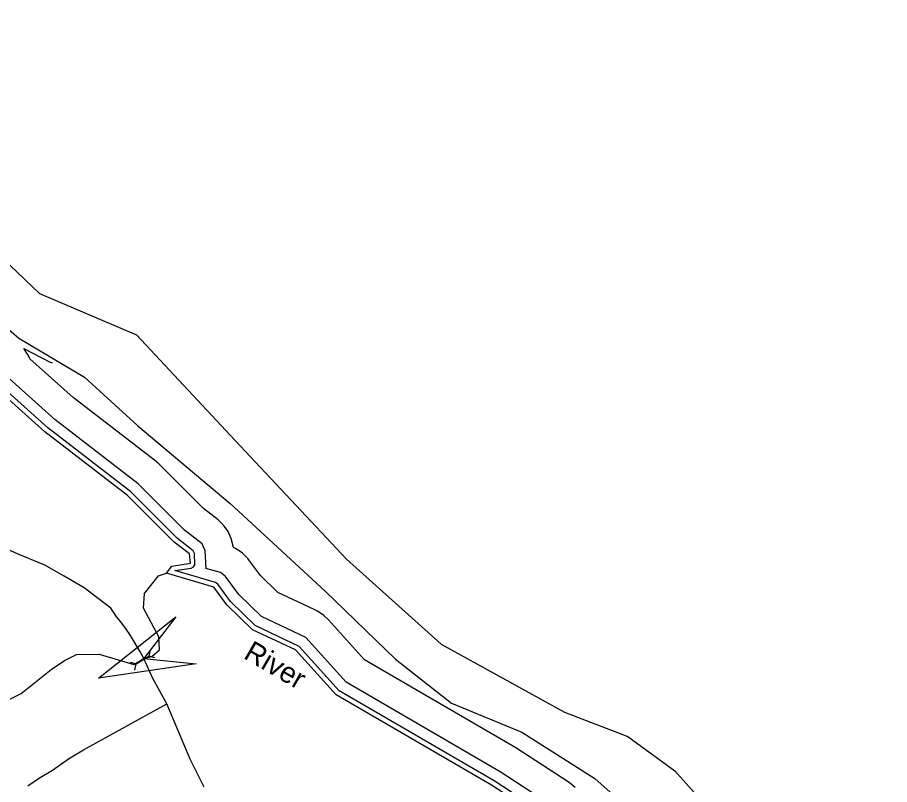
# Model space of a CAD drawing. Extents: x 1473865 to 1648260, y 639067 to 773536.
# Drawn here: x 1634814 to 1641874, y 669758 to 675965 of the extents above; entities that cross this region are included whole.
import ezdxf

# ---------------------------------------------------------------- set-up
doc = ezdxf.new("R2010")
doc.units = 0
for name, color, linetype in [('Exist Boundary Political CountyLine', 7, 'Continuous'), ('Exist Hydrographic Buffer Line', 7, 'Continuous'), ('Exist Hydrographic Creek Single Shore', 7, 'Continuous'), ('Exist Hydrographic River Shore', 7, 'Continuous'), ('Exist Hydrographic River Shore Label', 7, 'Continuous'), ('Exist Road Secondary Structure Culvert Attributed CELL', 7, 'Continuous'), ('Exist Road Secondary Structure Culvert CELL', 7, 'Continuous'), ('Exist Road Secondary Type 41 Attributed', 7, 'Continuous'), ('Exist Road Secondary Type 51 Attributed', 7, 'Continuous')]:
    doc.layers.add(name, color=color, linetype=linetype)

msp = doc.modelspace()

# ---------------------------------------------------------------- linework, layer by layer
at = {"layer": 'Exist Boundary Political CountyLine'}
msp.add_lwpolyline([(1634393.2, 673743.6), (1634825.8, 673369.7), (1635356.9, 673054.8), (1635789.5, 672661.2), (1636536.9, 672031.5), (1637303.9, 671323.1), (1637874.3, 670772.1), (1638326.6, 670417.8), (1638897, 670181.7), (1639487, 669807.8), (1639929.5, 669414.2)], dxfattribs=at)
at = {"layer": 'Exist Hydrographic Buffer Line'}
for points in [[(1639328, 669735.6), (1639279, 669774), (1638849, 670055.2), (1637623.3, 670768.1), (1637330.9, 671091), (1637295.5, 671125.2), (1637244.1, 671161.2), (1637215.4, 671176.1), (1636923.4, 671311.4), (1636782.3, 671449.2), (1636693.4, 671569.2), (1636679.8, 671586.5), (1636635.4, 671630.9), (1636584, 671666.9), (1636563, 671676.7), (1636545.3, 671748.1), (1636518.8, 671805), (1636482.8, 671856.3), (1636438.5, 671900.7), (1636320.4, 671991.2), (1635958.4, 672352.7), (1635923.8, 672383.1), (1635265.3, 672890.7), (1634915.2, 673204.1), (1634901.8, 673232.6), (1634867.4, 673287.2), (1635079.5, 673176.5), (1635096.5, 673170.9)], [(1639109.5, 669501.9), (1638673.9, 669787.4), (1637419.5, 670516.4), (1637093.7, 670876.3), (1636739.1, 671044.2), (1636540.3, 671238.2), (1636436.2, 671378.9), (1636417.6, 671392.7), (1636089.7, 671489.6), (1636220.2, 671509.8), (1636239.9, 671518.7), (1636251.6, 671535.6), (1636246.9, 671628.6), (1636237.7, 671650.6), (1636109.4, 671749.5), (1635732.4, 672126.3), (1635060.7, 672644.4), (1634626.2, 673033.2)], [(1639164.4, 669571.5), (1638720.4, 669862.6), (1637475.8, 670585.9), (1637147.4, 670948.6), (1636790.2, 671117.7), (1636607.1, 671296.5), (1636499.4, 671442), (1636457.7, 671473), (1636340, 671507.8), (1636341.4, 671509.9), (1636334.4, 671648.5), (1636310.1, 671706.3), (1636167.9, 671816.1), (1635790.8, 672192.8), (1635117.2, 672712.4), (1634719.6, 673068.2)]]:
    msp.add_lwpolyline(points, dxfattribs=at)
at = {"layer": 'Exist Hydrographic Creek Single Shore'}
msp.add_lwpolyline([(1633766, 669636), (1634051, 669817.3), (1634236, 669905.5), (1634354, 670014.8), (1634551.3, 670230.7), (1634633.1, 670393.1), (1634843.4, 670495.3), (1635088.7, 670689.4), (1635195.6, 670763.4), (1635291.3, 670809.7), (1635477, 670813.7), (1635756.5, 670728.6), (1635837.3, 670778.1), (1635902.5, 670793.8), (1635965.1, 670848.6), (1635959, 670952.6), (1635835.1, 671186.1), (1635844, 671304.1), (1635955, 671446.2), (1636022.1, 671467.9)], dxfattribs=at)
at = {"layer": 'Exist Hydrographic River Shore'}
for points in [[(1633403.7, 675965.1), (1633423.6, 675734), (1633796.2, 674889.9), (1634208.1, 674477.6), (1634992.7, 673731.6), (1635777.2, 673397.9), (1636576.3, 672543.4), (1637478.6, 671581.5), (1638243.5, 670894.4), (1639243.8, 670344.7), (1639753.8, 670148.4)], [(1636022.1, 671467.9), (1636064, 671526.1), (1636214, 671549.3), (1636207, 671624.9), (1636083.1, 671719.4), (1635704.1, 672097.9), (1635035.1, 672613.6), (1634581.1, 673019.9)], [(1639227.1, 666246.6), (1639261, 666295.2), (1639428, 666383.6), (1639504, 666457.6), (1639879, 666463.2), (1640045, 666351.5), (1640137.1, 666359.4), (1640205.1, 666509.1), (1640290, 667291.9), (1640277, 667666.3), (1640197.1, 667917.4), (1640116.1, 668109.4), (1639813.1, 668548.7), (1639444.1, 669045.3), (1639272.1, 669294.9), (1639082.1, 669472.7), (1638652.1, 669753.8), (1637394.1, 670485), (1637064.1, 670849.4), (1636716.1, 671010.7), (1636510, 671211.8), (1636404.1, 671355.1), (1636022.1, 671467.9)], [(1639753.8, 670148.4), (1640136.1, 669870.5), (1641187.2, 668689.6), (1641873.6, 667143.8), (1641702, 665640.8), (1641678.9, 663724.3), (1641185.5, 661555.8)]]:
    msp.add_lwpolyline(points, dxfattribs=at)
at = {"layer": 'Exist Road Secondary Structure Culvert Attributed CELL'}
msp.add_lwpolyline([(1636261.6, 670735.7), (1635470.1, 670619.7), (1636097.6, 671115.9), (1635837.3, 670778.1)], close=True, dxfattribs=at)
at = {"layer": 'Exist Road Secondary Structure Culvert CELL'}
for p, q in [((1635888.5, 670847.5), (1635877.9, 670797.8)), ((1635774.8, 670734.7), (1635877.9, 670797.8)), ((1635926.9, 670784.6), (1635877.9, 670797.8)), ((1635725.7, 670748), (1635774.8, 670734.7)), ((1635764.2, 670685.1), (1635774.8, 670734.7))]:
    msp.add_line(p, q, dxfattribs=at)
at = {"layer": 'Exist Road Secondary Type 41 Attributed'}
msp.add_lwpolyline([(1634898.6, 669747), (1634985.1, 669806), (1635098.1, 669874.6), (1635227.3, 669965.2), (1635350.2, 670039.5), (1636022.7, 670411.7)], dxfattribs=at)
at = {"layer": 'Exist Road Secondary Type 51 Attributed'}
for points in [[(1636022.7, 670411.7), (1635911, 670616.6), (1635837.3, 670778.1), (1635804.2, 670838.3), (1635730.1, 670964.3), (1635688.9, 671022.6), (1635650.8, 671073.8), (1635619.3, 671113.2), (1635571.4, 671185.3), (1635354.8, 671349.1), (1635192.8, 671443.9), (1635035.8, 671533.7), (1634820.9, 671622.6), (1634695.4, 671678.2)], [(1636325.6, 669737), (1636213.6, 669964.5), (1636022.7, 670411.7)]]:
    msp.add_lwpolyline(points, dxfattribs=at)

# ---------------------------------------------------------------- texts
at = {"layer": 'Exist Hydrographic River Shore Label'}
msp.add_text('River', height=167.32, rotation=329.83422, dxfattribs=at).set_placement((1636635.9, 670784.8))

doc.saveas('drawing.dxf')
